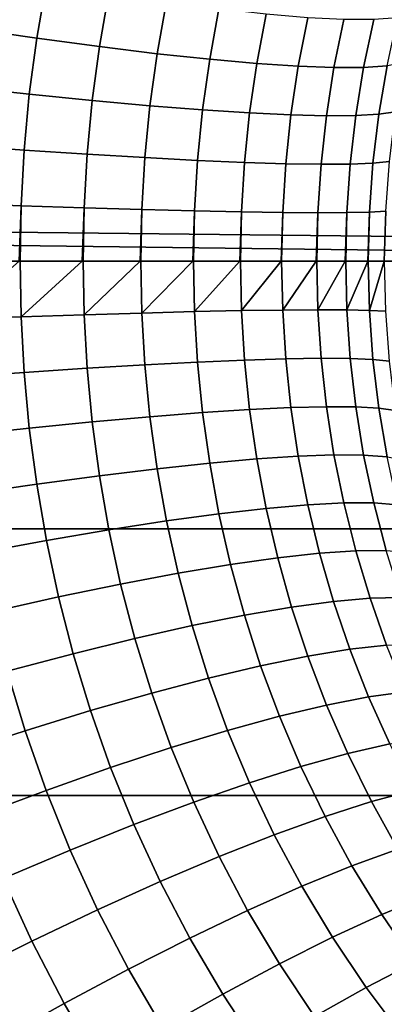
# Model space of a CAD drawing. Header units: metres. Extents: x -28 to 70, y -218 to 28.
# Tile 429 of 463: x 60.09 to 61.39, y -2.64 to 0.86. Entities that reach past the tile are written whole.
import ezdxf

# ---------------------------------------------------------------- set-up
doc = ezdxf.new("R2010")
doc.units = ezdxf.units.M
doc.layers.add('solid_10_261_432_XXX', color=7, linetype='CONTINUOUS')

msp = doc.modelspace()

# ---------------------------------------------------------------- linework, layer by layer
at = {"layer": 'solid_10_261_432_XXX'}
for points in [[(60.155136, 0.793382, 135.533249), (60.189564, 0.993476, 135.501953), (59.951115, 1.037014, 135.261032), (59.915535, 0.827988, 135.292023)], [(60.378277, 0.763501, 135.790375), (60.411896, 0.955777, 135.758743), (60.189564, 0.993476, 135.501953), (60.155136, 0.793382, 135.533249)], [(30.593122, 0.427788, 94.004578), (30.569147, 0.862548, 94.018608), (69.439003, 0.963309, 94.023216), (69.439003, 0, 94)], [(60.583923, 0.738487, 136.06218), (60.617077, 0.924093, 136.030212), (60.411896, 0.955777, 135.758743), (60.378277, 0.763501, 135.790375)], [(60.771111, 0.718455, 136.347412), (60.804146, 0.898572, 136.315079), (60.617077, 0.924093, 136.030212), (60.583923, 0.738487, 136.06218)], [(60.938965, 0.7035, 136.644714), (60.972229, 0.879334, 136.612015), (60.804146, 0.898572, 136.315079), (60.771111, 0.718455, 136.347412)], [(61.0867, 0.69369, 136.952728), (61.120541, 0.866468, 136.919647), (60.972229, 0.879334, 136.612015), (60.938965, 0.7035, 136.644714)], [(61.213627, 0.689073, 137.270004), (61.24839, 0.860034, 137.236511), (61.120541, 0.866468, 136.919647), (61.0867, 0.69369, 136.952728)], [(61.319157, 0.68967, 137.595062), (61.355179, 0.860063, 137.561157), (61.24839, 0.860034, 137.236511), (61.213627, 0.689073, 137.270004)], [(61.40279, 0.695478, 137.926376), (61.440407, 0.866555, 137.892044), (61.355179, 0.860063, 137.561157), (61.319157, 0.68967, 137.595062)], [(60.128845, 0.59414, 135.557892), (60.155136, 0.793382, 135.533249), (59.915535, 0.827988, 135.292023), (59.888397, 0.619957, 135.316406)], [(60.35257, 0.5719, 135.815277), (60.378277, 0.763501, 135.790375), (60.155136, 0.793382, 135.533249), (60.128845, 0.59414, 135.557892)], [(60.558521, 0.553342, 136.087387), (60.583923, 0.738487, 136.06218), (60.378277, 0.763501, 135.790375), (60.35257, 0.5719, 135.815277)], [(60.745739, 0.538552, 136.37291), (60.771111, 0.718455, 136.347412), (60.583923, 0.738487, 136.06218), (60.558521, 0.553342, 136.087387)], [(60.913345, 0.5276, 136.670547), (60.938965, 0.7035, 136.644714), (60.771111, 0.718455, 136.347412), (60.745739, 0.538552, 136.37291)], [(61.060562, 0.520537, 136.978882), (61.0867, 0.69369, 136.952728), (60.938965, 0.7035, 136.644714), (60.913345, 0.5276, 136.670547)], [(61.433243, 0.531554, 138.289932), (61.464138, 0.706469, 138.26239), (61.40279, 0.695478, 137.926376), (61.373474, 0.522916, 137.953552)], [(61.186699, 0.517395, 137.296494), (61.213627, 0.689073, 137.270004), (61.0867, 0.69369, 136.952728), (61.060562, 0.520537, 136.978882)], [(61.291164, 0.518189, 137.621887), (61.319157, 0.68967, 137.595062), (61.213627, 0.689073, 137.270004), (61.186699, 0.517395, 137.296494)], [(61.373474, 0.522916, 137.953552), (61.40279, 0.695478, 137.926376), (61.319157, 0.68967, 137.595062), (61.291164, 0.518189, 137.621887)], [(60.110374, 0.395606, 135.575684), (60.128845, 0.59414, 135.557892), (59.888397, 0.619957, 135.316406), (59.869343, 0.412748, 135.334015)], [(60.334484, 0.380865, 135.833282), (60.35257, 0.5719, 135.815277), (60.128845, 0.59414, 135.557892), (60.110374, 0.395606, 135.575684)], [(60.540619, 0.368593, 136.105591), (60.558521, 0.553342, 136.087387), (60.35257, 0.5719, 135.815277), (60.334484, 0.380865, 135.833282)], [(60.727825, 0.358849, 136.391342), (60.745739, 0.538552, 136.37291), (60.558521, 0.553342, 136.087387), (60.540619, 0.368593, 136.105591)], [(60.895218, 0.351678, 136.689209), (60.913345, 0.5276, 136.670547), (60.745739, 0.538552, 136.37291), (60.727825, 0.358849, 136.391342)], [(61.042023, 0.347113, 136.997787), (61.060562, 0.520537, 136.978882), (60.913345, 0.5276, 136.670547), (60.895218, 0.351678, 136.689209)], [(61.411121, 0.355158, 138.30986), (61.433243, 0.531554, 138.289932), (61.373474, 0.522916, 137.953552), (61.352531, 0.349207, 137.973221)], [(61.167549, 0.345176, 137.315643), (61.186699, 0.517395, 137.296494), (61.060562, 0.520537, 136.978882), (61.042023, 0.347113, 136.997787)], [(61.271214, 0.345875, 137.641296), (61.291164, 0.518189, 137.621887), (61.186699, 0.517395, 137.296494), (61.167549, 0.345176, 137.315643)], [(61.352531, 0.349207, 137.973221), (61.373474, 0.522916, 137.953552), (61.291164, 0.518189, 137.621887), (61.271214, 0.345875, 137.641296)], [(30.593122, 0.427788, 94.004578), (69.439003, 0, 94), (64.5, 0, 94)], [(30.593122, 0.427788, 94.004578), (64.5, 0, 94), (54.200001, 0, 94)], [(60.099422, 0.197614, 135.586441), (60.110374, 0.395606, 135.575684), (59.869343, 0.412748, 135.334015), (59.858055, 0.206162, 135.34465)], [(60.32375, 0.190271, 135.844147), (60.334484, 0.380865, 135.833282), (60.110374, 0.395606, 135.575684), (60.099422, 0.197614, 135.586441)], [(60.529987, 0.184167, 136.116592), (60.540619, 0.368593, 136.105591), (60.334484, 0.380865, 135.833282), (60.32375, 0.190271, 135.844147)], [(60.717167, 0.179331, 136.402481), (60.727825, 0.358849, 136.391342), (60.540619, 0.368593, 136.105591), (60.529987, 0.184167, 136.116592)], [(60.884418, 0.175786, 136.700485), (60.895218, 0.351678, 136.689209), (60.727825, 0.358849, 136.391342), (60.717167, 0.179331, 136.402481)], [(61.030956, 0.173547, 137.009216), (61.042023, 0.347113, 136.997787), (60.895218, 0.351678, 136.689209), (60.884418, 0.175786, 136.700485)], [(61.397827, 0.177781, 138.321915), (61.411121, 0.355158, 138.30986), (61.352531, 0.349207, 137.973221), (61.339966, 0.174748, 137.985107)], [(61.156101, 0.172626, 137.327225), (61.167549, 0.345176, 137.315643), (61.042023, 0.347113, 136.997787), (61.030956, 0.173547, 137.009216)], [(61.259262, 0.173027, 137.65303), (61.271214, 0.345875, 137.641296), (61.167549, 0.345176, 137.315643), (61.156101, 0.172626, 137.327225)], [(61.339966, 0.174748, 137.985107), (61.352531, 0.349207, 137.973221), (61.271214, 0.345875, 137.641296), (61.259262, 0.173027, 137.65303)], [(59.858055, 0.206162, 135.34465), (59.854282, -0.000001, 135.348175), (60.093193, -0.000001, 135.58725), (60.099422, 0.197614, 135.586441)], [(60.099422, 0.197614, 135.586441), (60.093193, -0.000001, 135.58725), (60.095764, -0.000001, 135.589996)], [(60.099422, 0.197614, 135.586441), (60.095764, -0.000001, 135.589996), (60.31757, -0.000001, 135.844574), (60.32375, 0.190271, 135.844147)], [(60.32375, 0.190271, 135.844147), (60.31757, -0.000001, 135.844574), (60.320164, -0.000001, 135.847763)], [(60.32375, 0.190271, 135.844147), (60.320164, -0.000001, 135.847763), (60.523861, 0, 136.116608), (60.529987, 0.184167, 136.116592)], [(60.529987, 0.184167, 136.116592), (60.523861, 0, 136.116608), (60.526428, 0, 136.120255)], [(60.529987, 0.184167, 136.116592), (60.526428, 0, 136.120255), (60.711109, 0, 136.402084), (60.717167, 0.179331, 136.402481)], [(60.717167, 0.179331, 136.402481), (60.711109, 0, 136.402084), (60.7136, 0, 136.406189)], [(60.717167, 0.179331, 136.402481), (60.7136, 0, 136.406189), (60.878437, 0, 136.699677), (60.884418, 0.175786, 136.700485)], [(60.884418, 0.175786, 136.700485), (60.878437, 0, 136.699677), (60.880802, 0, 136.704254)], [(60.884418, 0.175786, 136.700485), (60.880802, 0, 136.704254), (61.025066, 0, 137.007996), (61.030956, 0.173547, 137.009216)], [(61.339966, 0.174748, 137.985107), (61.335751, 0, 137.989105), (61.392441, 0, 138.319168), (61.397827, 0.177781, 138.321915)], [(61.397827, 0.177781, 138.321915), (61.392441, 0, 138.319168), (61.393368, 0, 138.325974)], [(61.030956, 0.173547, 137.009216), (61.025066, 0, 137.007996), (61.027252, 0, 137.013031)], [(61.030956, 0.173547, 137.009216), (61.027252, 0, 137.013031), (61.150314, 0, 137.325607), (61.156101, 0.172626, 137.327225)], [(61.156101, 0.172626, 137.327225), (61.150314, 0, 137.325607), (61.152264, 0, 137.3311)], [(61.156101, 0.172626, 137.327225), (61.152264, 0, 137.3311), (61.253597, 0, 137.651016), (61.259262, 0.173027, 137.65303)], [(61.259262, 0.173027, 137.65303), (61.253597, 0, 137.651016), (61.25526, 0, 137.656967)], [(61.259262, 0.173027, 137.65303), (61.25526, 0, 137.656967), (61.334431, 0, 137.982727), (61.339966, 0.174748, 137.985107)], [(61.339966, 0.174748, 137.985107), (61.334431, 0, 137.982727), (61.335751, 0, 137.989105)], [(54.200001, -0.951638, 94.022652), (54.200001, 0, 94), (64.5, 0, 94), (64.5, -0.951638, 94.022652)], [(60.099422, -0.19761, 135.586441), (60.095764, -0.000001, 135.589996), (60.093193, -0.000001, 135.58725), (59.858051, -0.206159, 135.34465)], [(60.31757, -0.000001, 135.844574), (60.095764, -0.000001, 135.589996), (60.099422, -0.19761, 135.586441)], [(60.32375, -0.190267, 135.844147), (60.320164, -0.000001, 135.847763), (60.31757, -0.000001, 135.844574), (60.099422, -0.19761, 135.586441)], [(60.523861, 0, 136.116608), (60.320164, -0.000001, 135.847763), (60.32375, -0.190267, 135.844147)], [(60.529984, -0.184164, 136.116592), (60.526428, 0, 136.120255), (60.523861, 0, 136.116608), (60.32375, -0.190267, 135.844147)], [(60.711109, 0, 136.402084), (60.526428, 0, 136.120255), (60.529984, -0.184164, 136.116592)], [(60.717163, -0.179328, 136.402481), (60.7136, 0, 136.406189), (60.711109, 0, 136.402084), (60.529984, -0.184164, 136.116592)], [(60.878437, 0, 136.699677), (60.7136, 0, 136.406189), (60.717163, -0.179328, 136.402481)], [(60.884415, -0.175782, 136.700485), (60.880802, 0, 136.704254), (60.878437, 0, 136.699677), (60.717163, -0.179328, 136.402481)], [(61.025066, 0, 137.007996), (60.880802, 0, 136.704254), (60.884415, -0.175782, 136.700485)], [(61.030952, -0.173544, 137.009216), (61.027252, 0, 137.013031), (61.025066, 0, 137.007996), (60.884415, -0.175782, 136.700485)], [(61.150314, 0, 137.325607), (61.027252, 0, 137.013031), (61.030952, -0.173544, 137.009216)], [(61.156097, -0.172623, 137.327225), (61.152264, 0, 137.3311), (61.150314, 0, 137.325607), (61.030952, -0.173544, 137.009216)], [(61.253597, 0, 137.651016), (61.152264, 0, 137.3311), (61.156097, -0.172623, 137.327225)], [(61.259262, -0.173024, 137.65303), (61.25526, 0, 137.656967), (61.253597, 0, 137.651016), (61.156097, -0.172623, 137.327225)], [(61.334431, 0, 137.982727), (61.25526, 0, 137.656967), (61.259262, -0.173024, 137.65303)], [(61.339962, -0.174745, 137.985107), (61.335751, 0, 137.989105), (61.334431, 0, 137.982727), (61.259262, -0.173024, 137.65303)], [(61.392441, 0, 138.319168), (61.335751, 0, 137.989105), (61.339962, -0.174745, 137.985107)], [(61.397823, -0.177777, 138.321915), (61.393368, 0, 138.325974), (61.392441, 0, 138.319168), (61.339962, -0.174745, 137.985107)], [(61.042023, -0.347107, 136.997787), (61.030952, -0.173544, 137.009216), (60.884415, -0.175782, 136.700485), (60.895218, -0.351672, 136.689209)], [(61.167549, -0.34517, 137.315643), (61.156097, -0.172623, 137.327225), (61.030952, -0.173544, 137.009216), (61.042023, -0.347107, 136.997787)], [(61.271214, -0.345869, 137.641296), (61.259262, -0.173024, 137.65303), (61.156097, -0.172623, 137.327225), (61.167549, -0.34517, 137.315643)], [(61.352528, -0.349201, 137.973221), (61.339962, -0.174745, 137.985107), (61.259262, -0.173024, 137.65303), (61.271214, -0.345869, 137.641296)], [(61.411118, -0.355152, 138.30986), (61.397823, -0.177777, 138.321915), (61.339962, -0.174745, 137.985107), (61.352528, -0.349201, 137.973221)], [(60.110374, -0.395599, 135.575684), (60.099422, -0.19761, 135.586441), (59.858051, -0.206159, 135.34465), (59.869343, -0.412741, 135.334015)], [(60.334484, -0.380858, 135.833282), (60.32375, -0.190267, 135.844147), (60.099422, -0.19761, 135.586441), (60.110374, -0.395599, 135.575684)], [(60.540619, -0.368587, 136.105591), (60.529984, -0.184164, 136.116592), (60.32375, -0.190267, 135.844147), (60.334484, -0.380858, 135.833282)], [(60.727825, -0.358844, 136.391342), (60.717163, -0.179328, 136.402481), (60.529984, -0.184164, 136.116592), (60.540619, -0.368587, 136.105591)], [(60.895218, -0.351672, 136.689209), (60.884415, -0.175782, 136.700485), (60.717163, -0.179328, 136.402481), (60.727825, -0.358844, 136.391342)], [(61.060562, -0.520529, 136.978882), (61.042023, -0.347107, 136.997787), (60.895218, -0.351672, 136.689209), (60.913345, -0.527593, 136.670547)], [(61.186699, -0.517387, 137.296494), (61.167549, -0.34517, 137.315643), (61.042023, -0.347107, 136.997787), (61.060562, -0.520529, 136.978882)], [(61.291164, -0.518182, 137.621887), (61.271214, -0.345869, 137.641296), (61.167549, -0.34517, 137.315643), (61.186699, -0.517387, 137.296494)], [(61.373474, -0.522908, 137.953552), (61.352528, -0.349201, 137.973221), (61.271214, -0.345869, 137.641296), (61.291164, -0.518182, 137.621887)], [(61.433243, -0.531546, 138.289932), (61.411118, -0.355152, 138.30986), (61.352528, -0.349201, 137.973221), (61.373474, -0.522908, 137.953552)], [(60.35257, -0.571892, 135.815292), (60.334484, -0.380858, 135.833282), (60.110374, -0.395599, 135.575684), (60.128849, -0.594131, 135.557892)], [(60.558521, -0.553334, 136.087387), (60.540619, -0.368587, 136.105591), (60.334484, -0.380858, 135.833282), (60.35257, -0.571892, 135.815292)], [(60.745739, -0.538545, 136.37291), (60.727825, -0.358844, 136.391342), (60.540619, -0.368587, 136.105591), (60.558521, -0.553334, 136.087387)], [(60.913345, -0.527593, 136.670547), (60.895218, -0.351672, 136.689209), (60.727825, -0.358844, 136.391342), (60.745739, -0.538545, 136.37291)], [(60.128849, -0.594131, 135.557892), (60.110374, -0.395599, 135.575684), (59.869343, -0.412741, 135.334015), (59.888397, -0.619948, 135.316422)], [(61.086697, -0.693683, 136.952744), (61.060562, -0.520529, 136.978882), (60.913345, -0.527593, 136.670547), (60.938961, -0.703492, 136.64473)], [(61.213627, -0.689066, 137.270004), (61.186699, -0.517387, 137.296494), (61.060562, -0.520529, 136.978882), (61.086697, -0.693683, 136.952744)], [(61.319153, -0.689662, 137.595062), (61.291164, -0.518182, 137.621887), (61.186699, -0.517387, 137.296494), (61.213627, -0.689066, 137.270004)], [(61.402786, -0.69547, 137.926376), (61.373474, -0.522908, 137.953552), (61.291164, -0.518182, 137.621887), (61.319153, -0.689662, 137.595062)], [(61.464138, -0.706461, 138.26239), (61.433243, -0.531546, 138.289932), (61.373474, -0.522908, 137.953552), (61.402786, -0.69547, 137.926376)], [(60.583923, -0.738478, 136.06218), (60.558521, -0.553334, 136.087387), (60.35257, -0.571892, 135.815292), (60.378277, -0.763492, 135.790375)], [(60.771111, -0.718447, 136.347412), (60.745739, -0.538545, 136.37291), (60.558521, -0.553334, 136.087387), (60.583923, -0.738478, 136.06218)], [(60.938961, -0.703492, 136.64473), (60.913345, -0.527593, 136.670547), (60.745739, -0.538545, 136.37291), (60.771111, -0.718447, 136.347412)], [(60.155136, -0.793372, 135.533249), (60.128849, -0.594131, 135.557892), (59.888397, -0.619948, 135.316422), (59.915535, -0.827978, 135.292023)], [(60.378277, -0.763492, 135.790375), (60.35257, -0.571892, 135.815292), (60.128849, -0.594131, 135.557892), (60.155136, -0.793372, 135.533249)], [(61.120537, -0.86646, 136.919647), (61.086697, -0.693683, 136.952744), (60.938961, -0.703492, 136.64473), (60.972225, -0.879326, 136.612015)], [(61.248386, -0.860027, 137.236511), (61.213627, -0.689066, 137.270004), (61.086697, -0.693683, 136.952744), (61.120537, -0.86646, 136.919647)], [(61.355175, -0.860056, 137.561157), (61.319153, -0.689662, 137.595062), (61.213627, -0.689066, 137.270004), (61.248386, -0.860027, 137.236511)], [(61.440403, -0.866547, 137.892044), (61.402786, -0.69547, 137.926376), (61.319153, -0.689662, 137.595062), (61.355175, -0.860056, 137.561157)], [(60.804142, -0.898564, 136.315079), (60.771111, -0.718447, 136.347412), (60.583923, -0.738478, 136.06218), (60.617073, -0.924084, 136.030212)], [(60.972225, -0.879326, 136.612015), (60.938961, -0.703492, 136.64473), (60.771111, -0.718447, 136.347412), (60.804142, -0.898564, 136.315079)], [(60.411896, -0.955768, 135.758743), (60.378277, -0.763492, 135.790375), (60.155136, -0.793372, 135.533249), (60.189564, -0.993466, 135.501953)], [(60.617073, -0.924084, 136.030212), (60.583923, -0.738478, 136.06218), (60.378277, -0.763492, 135.790375), (60.411896, -0.955768, 135.758743)], [(60.189564, -0.993466, 135.501953), (60.155136, -0.793372, 135.533249), (59.915535, -0.827978, 135.292023), (59.951115, -1.037004, 135.261032)], [(61.162277, -1.038704, 136.879974), (61.120537, -0.86646, 136.919647), (60.972225, -0.879326, 136.612015), (61.013397, -1.054994, 136.572784)], [(61.291107, -1.030051, 137.196396), (61.248386, -0.860027, 137.236511), (61.120537, -0.86646, 136.919647), (61.162277, -1.038704, 136.879974)], [(61.399284, -1.029075, 137.520569), (61.355175, -0.860056, 137.561157), (61.248386, -0.860027, 137.236511), (61.291107, -1.030051, 137.196396)], [(61.486301, -1.03578, 137.850998), (61.440403, -0.866547, 137.892044), (61.355175, -0.860056, 137.561157), (61.399284, -1.029075, 137.520569)], [(60.845158, -1.078843, 136.27626), (60.804142, -0.898564, 136.315079), (60.617073, -0.924084, 136.030212), (60.658352, -1.110142, 135.991791)], [(61.013397, -1.054994, 136.572784), (60.972225, -0.879326, 136.612015), (60.804142, -0.898564, 136.315079), (60.845158, -1.078843, 136.27626)], [(60.658352, -1.110142, 135.991791), (60.617073, -0.924084, 136.030212), (60.411896, -0.955768, 135.758743), (60.45385, -1.148744, 135.720718)], [(54.200001, -1.901121, 94.090561), (54.200001, -0.951638, 94.022652), (64.5, -0.951638, 94.022652), (64.5, -1.901121, 94.090561)], [(60.45385, -1.148744, 135.720718), (60.411896, -0.955768, 135.758743), (60.189564, -0.993466, 135.501953), (60.232601, -1.194468, 135.464279)], [(60.232601, -1.194468, 135.464279), (60.189564, -0.993466, 135.501953), (59.951115, -1.037004, 135.261032), (59.995647, -1.247101, 135.223709)], [(61.212116, -1.210208, 136.834152), (61.162277, -1.038704, 136.879974), (61.013397, -1.054994, 136.572784), (61.062744, -1.230329, 136.52742)], [(61.341911, -1.198887, 137.150085), (61.291107, -1.030051, 137.196396), (61.162277, -1.038704, 136.879974), (61.212116, -1.210208, 136.834152)], [(61.451523, -1.196418, 137.47377), (61.399284, -1.029075, 137.520569), (61.291107, -1.030051, 137.196396), (61.341911, -1.198887, 137.150085)], [(60.894497, -1.259154, 136.231354), (60.845158, -1.078843, 136.27626), (60.658352, -1.110142, 135.991791), (60.708157, -1.29655, 135.947327)], [(61.062744, -1.230329, 136.52742), (61.013397, -1.054994, 136.572784), (60.845158, -1.078843, 136.27626), (60.894497, -1.259154, 136.231354)], [(60.708157, -1.29655, 135.947327), (60.658352, -1.110142, 135.991791), (60.45385, -1.148744, 135.720718), (60.504593, -1.342342, 135.676651)], [(60.504593, -1.342342, 135.676651), (60.45385, -1.148744, 135.720718), (60.232601, -1.194468, 135.464279), (60.284763, -1.396316, 135.420624)], [(60.284763, -1.396316, 135.420624), (60.232601, -1.194468, 135.464279), (59.995647, -1.247101, 135.223709), (60.04969, -1.45822, 135.180405)], [(61.270222, -1.38072, 136.782669), (61.212116, -1.210208, 136.834152), (61.062744, -1.230329, 136.52742), (61.120514, -1.4051, 136.476425)], [(61.400887, -1.366256, 137.098129), (61.341911, -1.198887, 137.150085), (61.212116, -1.210208, 136.834152), (61.270222, -1.38072, 136.782669)], [(61.511902, -1.361776, 137.42131), (61.451523, -1.196418, 137.47377), (61.341911, -1.198887, 137.150085), (61.400887, -1.366256, 137.098129)], [(60.952465, -1.439283, 136.180817), (60.894497, -1.259154, 136.231354), (60.708157, -1.29655, 135.947327), (60.766857, -1.483108, 135.897217)], [(61.120514, -1.4051, 136.476425), (61.062744, -1.230329, 136.52742), (60.894497, -1.259154, 136.231354), (60.952465, -1.439283, 136.180817)], [(60.766857, -1.483108, 135.897217), (60.708157, -1.29655, 135.947327), (60.504593, -1.342342, 135.676651), (60.564564, -1.536371, 135.626968)], [(60.564564, -1.536371, 135.626968), (60.504593, -1.342342, 135.676651), (60.284763, -1.396316, 135.420624), (60.346523, -1.598824, 135.371323)], [(60.346523, -1.598824, 135.371323), (60.284763, -1.396316, 135.420624), (60.04969, -1.45822, 135.180405), (60.113762, -1.670174, 135.131485)], [(61.336796, -1.549921, 136.726074), (61.270222, -1.38072, 136.782669), (61.120514, -1.4051, 136.476425), (61.186985, -1.579001, 136.420288)], [(61.468155, -1.531825, 137.041061), (61.400887, -1.366256, 137.098129), (61.270222, -1.38072, 136.782669), (61.336796, -1.549921, 136.726074)], [(61.186985, -1.579001, 136.420288), (61.120514, -1.4051, 136.476425), (60.952465, -1.439283, 136.180817), (61.019417, -1.618929, 136.125122)], [(60.113762, -1.670174, 135.131485), (60.04969, -1.45822, 135.180405), (59.800468, -1.527764, 134.957138), (59.867359, -1.750087, 134.908554)], [(61.019417, -1.618929, 136.125122), (60.952465, -1.439283, 136.180817), (60.766857, -1.483108, 135.897217), (60.834881, -1.669519, 135.841949)], [(60.834881, -1.669519, 135.841949), (60.766857, -1.483108, 135.897217), (60.564564, -1.536371, 135.626968), (60.634239, -1.730535, 135.572113)], [(60.634239, -1.730535, 135.572113), (60.564564, -1.536371, 135.626968), (60.346523, -1.598824, 135.371323), (60.418427, -1.801691, 135.316849)], [(61.543839, -1.695226, 136.979492), (61.468155, -1.531825, 137.041061), (61.336796, -1.549921, 136.726074), (61.412048, -1.717445, 136.664963)], [(61.412048, -1.717445, 136.664963), (61.336796, -1.549921, 136.726074), (61.186985, -1.579001, 136.420288), (61.26244, -1.751663, 136.359604)], [(60.418427, -1.801691, 135.316849), (60.346523, -1.598824, 135.371323), (60.113762, -1.670174, 135.131485), (60.18845, -1.882655, 135.077362)], [(61.26244, -1.751663, 136.359604), (61.186985, -1.579001, 136.420288), (61.019417, -1.618929, 136.125122), (61.095718, -1.797721, 136.06485)], [(61.095718, -1.797721, 136.06485), (61.019417, -1.618929, 136.125122), (60.834881, -1.669519, 135.841949), (60.912659, -1.855404, 135.782074)], [(60.18845, -1.882655, 135.077362), (60.113762, -1.670174, 135.131485), (59.867359, -1.750087, 134.908554), (59.945385, -1.973049, 134.854782)], [(60.912659, -1.855404, 135.782074), (60.834881, -1.669519, 135.841949), (60.634239, -1.730535, 135.572113), (60.714115, -1.924443, 135.512619)], [(60.714115, -1.924443, 135.512619), (60.634239, -1.730535, 135.572113), (60.418427, -1.801691, 135.316849), (60.501019, -2.004514, 135.257706)], [(61.496136, -1.882914, 136.59993), (61.412048, -1.717445, 136.664963), (61.26244, -1.751663, 136.359604), (61.347122, -1.922691, 136.294952)], [(61.347122, -1.922691, 136.294952), (61.26244, -1.751663, 136.359604), (61.095718, -1.797721, 136.06485), (61.181671, -1.975242, 136.00058)], [(60.501019, -2.004514, 135.257706), (60.418427, -1.801691, 135.316849), (60.18845, -1.882655, 135.077362), (60.274361, -2.095243, 135.01857)], [(61.181671, -1.975242, 136.00058), (61.095718, -1.797721, 136.06485), (60.912659, -1.855404, 135.782074), (61.000553, -2.040324, 135.718155)], [(61.000553, -2.040324, 135.718155), (60.912659, -1.855404, 135.782074), (60.714115, -1.924443, 135.512619), (60.804615, -2.117632, 135.449036)], [(60.274361, -2.095243, 135.01857), (60.18845, -1.882655, 135.077362), (59.945385, -1.973049, 134.854782), (60.035202, -2.196207, 134.796295)], [(61.589203, -2.045902, 136.531631), (61.496136, -1.882914, 136.59993), (61.347122, -1.922691, 136.294952), (61.441242, -2.091628, 136.226974)], [(54.200001, -2.846297, 94.203568), (54.200001, -1.901121, 94.090561), (64.5, -1.901121, 94.090561), (64.5, -2.846297, 94.203568)], [(60.804615, -2.117632, 135.449036), (60.714115, -1.924443, 135.512619), (60.501019, -2.004514, 135.257706), (60.594772, -2.206805, 135.194458)], [(61.441242, -2.091628, 136.226974), (61.347122, -1.922691, 136.294952), (61.181671, -1.975242, 136.00058), (61.277554, -2.151007, 135.932907)], [(61.277554, -2.151007, 135.932907), (61.181671, -1.975242, 136.00058), (61.000553, -2.040324, 135.718155), (61.098907, -2.223763, 135.650803)], [(60.594772, -2.206805, 135.194458), (60.501019, -2.004514, 135.257706), (60.274361, -2.095243, 135.01857), (60.372009, -2.307425, 134.955612)], [(61.098907, -2.223763, 135.650803), (61.000553, -2.040324, 135.718155), (60.804615, -2.117632, 135.449036), (60.906136, -2.309556, 135.381958)], [(60.372009, -2.307425, 134.955612), (60.274361, -2.095243, 135.01857), (60.035202, -2.196207, 134.796295), (60.13736, -2.419024, 134.733612)], [(61.544998, -2.257956, 136.156311), (61.441242, -2.091628, 136.226974), (61.277554, -2.151007, 135.932907), (61.383636, -2.324459, 135.862488)], [(60.906136, -2.309556, 135.381958), (60.804615, -2.117632, 135.449036), (60.594772, -2.206805, 135.194458), (60.700142, -2.407984, 135.12764)], [(61.383636, -2.324459, 135.862488), (61.277554, -2.151007, 135.932907), (61.098907, -2.223763, 135.650803), (61.20805, -2.405126, 135.580597)], [(60.13736, -2.419024, 134.733612), (60.035202, -2.196207, 134.796295), (59.78466, -2.306934, 134.591919), (59.891922, -2.541079, 134.52951)], [(60.700142, -2.407984, 135.12764), (60.594772, -2.206805, 135.194458), (60.372009, -2.307425, 134.955612), (60.481884, -2.518589, 134.889053)], [(61.20805, -2.405126, 135.580597), (61.098907, -2.223763, 135.650803), (60.906136, -2.309556, 135.381958), (61.019058, -2.499579, 135.311981)], [(61.658554, -2.421126, 136.083633), (61.544998, -2.257956, 136.156311), (61.383636, -2.324459, 135.862488), (61.500134, -2.494999, 135.789963)], [(60.481884, -2.518589, 134.889053), (60.372009, -2.307425, 134.955612), (60.13736, -2.419024, 134.733612), (60.252384, -2.640852, 134.667297)], [(61.019058, -2.499579, 135.311981), (60.906136, -2.309556, 135.381958), (60.700142, -2.407984, 135.12764), (60.817547, -2.607379, 135.057877)], [(61.500134, -2.494999, 135.789963), (61.383636, -2.324459, 135.862488), (61.20805, -2.405126, 135.580597), (61.328247, -2.583764, 135.50824)], [(60.817547, -2.607379, 135.057877), (60.700142, -2.407984, 135.12764), (60.481884, -2.518589, 134.889053), (60.604454, -2.728021, 134.819473)], [(61.328247, -2.583764, 135.50824), (61.20805, -2.405126, 135.580597), (61.019058, -2.499579, 135.311981), (61.143696, -2.687007, 135.239761)], [(60.252384, -2.640852, 134.667297), (60.13736, -2.419024, 134.733612), (59.891922, -2.541079, 134.52951), (60.012714, -2.774204, 134.463394)], [(60.604454, -2.728021, 134.819473), (60.481884, -2.518589, 134.889053), (60.252384, -2.640852, 134.667297), (60.380779, -2.860941, 134.597885)], [(61.143696, -2.687007, 135.239761), (61.019058, -2.499579, 135.311981), (60.817547, -2.607379, 135.057877), (60.947346, -2.804246, 134.985794)], [(61.627205, -2.661988, 135.716064), (61.500134, -2.494999, 135.789963), (61.328247, -2.583764, 135.50824), (61.459702, -2.758985, 135.434402)], [(61.459702, -2.758985, 135.434402), (61.328247, -2.583764, 135.50824), (61.143696, -2.687007, 135.239761), (61.280296, -2.871091, 135.166)], [(60.947346, -2.804246, 134.985794), (60.817547, -2.607379, 135.057877), (60.604454, -2.728021, 134.819473), (60.740112, -2.934932, 134.747528)], [(60.380779, -2.860941, 134.597885), (60.252384, -2.640852, 134.667297), (60.012714, -2.774204, 134.463394), (60.147564, -3.005518, 134.394165)]]:
    msp.add_3dface(points, dxfattribs=at)

doc.saveas('drawing.dxf')
